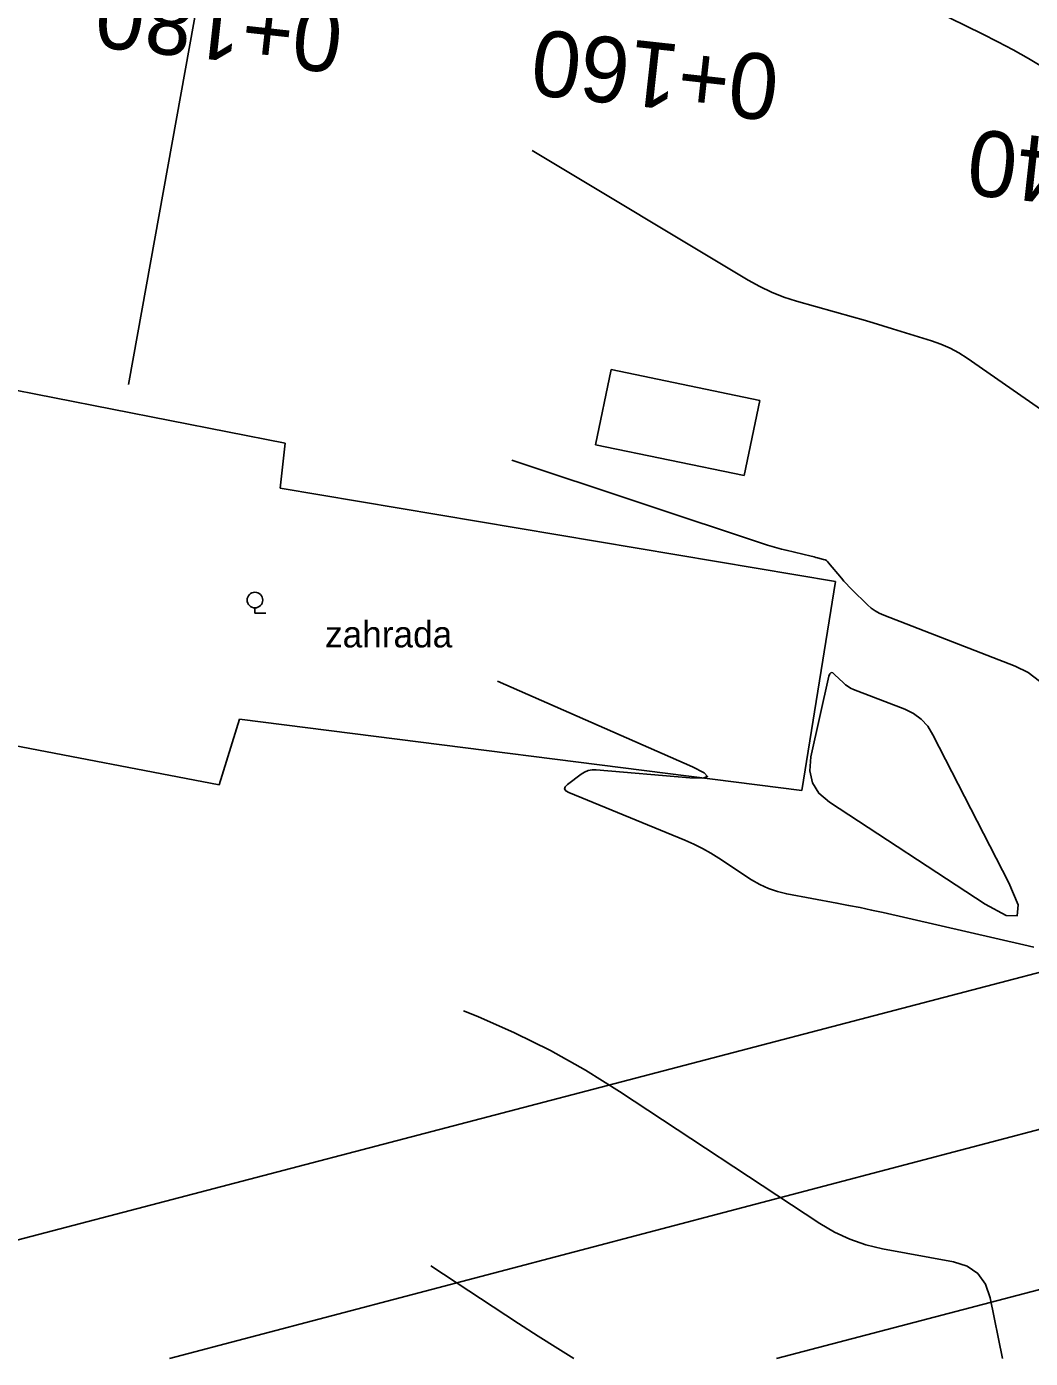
# Model space of a CAD drawing. Extents: x -636600 to -628587, y -1090963 to -1085869.
# Drawn here: x -629207.9 to -629162.2, y -1089363.9 to -1089303.1 of the extents above; entities that cross this region are included whole.
import ezdxf

# ---------------------------------------------------------------- set-up
doc = ezdxf.new("R2010")
doc.units = 0
for name, color, linetype in [('07_OCH_P A POPISY TI', 7, 'Continuous'), ('15', 7, 'Continuous'), ('20', 7, 'Continuous'), ('34', 7, 'Continuous'), ('42', 7, 'Continuous'), ('43', 7, 'Continuous'), ('55', 7, 'Continuous'), ('Ex_Major Contours', 7, 'Continuous'), ('Ex_Minor Contours', 7, 'Continuous'), ('HEKTOMETRY20', 7, 'Continuous')]:
    doc.layers.add(name, color=color, linetype=linetype)

msp = doc.modelspace()

# ---------------------------------------------------------------- linework, layer by layer
at = {"layer": '07_OCH_P A POPISY TI'}
for points in [[(-629228.758, -1089363.897), (-629209.96, -1089358.909), (-629146.568, -1089342.305)], [(-629173.751, -1089363.897), (-629146.73, -1089356.82)]]:
    msp.add_lwpolyline(points, dxfattribs=at)
at = {"layer": '20'}
for p, q in [((-629181.285, -1089318.787), (-629181.998, -1089322.214)), ((-629181.285, -1089318.787), (-629174.505, -1089320.197)), ((-629174.505, -1089320.197), (-629175.218, -1089323.624)), ((-629181.998, -1089322.214), (-629175.218, -1089323.624))]:
    msp.add_line(p, q, dxfattribs=at)
at = {"layer": '34'}
msp.add_line((-629201.417, -1089363.897), (-629147.325, -1089349.647), dxfattribs=at)
at = {"layer": '42'}
for p, q in [((-629218.825, -1089317.677), (-629196.155, -1089322.147)), ((-629196.375, -1089324.197), (-629196.155, -1089322.147)), ((-629171.055, -1089328.457), (-629196.375, -1089324.197)), ((-629172.585, -1089337.987), (-629171.055, -1089328.457)), ((-629221.825, -1089333.387), (-629199.155, -1089337.737)), ((-629199.155, -1089337.737), (-629198.225, -1089334.737)), ((-629198.225, -1089334.737), (-629172.585, -1089337.987))]:
    msp.add_line(p, q, dxfattribs=at)
at = {"layer": '43'}
for p in [(-629197.527, -1089329.656), (-629197.027, -1089329.902)]:
    msp.add_line(p, (-629197.527, -1089329.902), dxfattribs=at)
msp.add_circle((-629197.527, -1089329.302), 0.354, dxfattribs=at)
at = {"layer": '55'}
msp.add_line((-629203.285, -1089319.467), (-629199.805, -1089300.157), dxfattribs=at)
at = {"layer": 'Ex_Major Contours'}
msp.add_lwpolyline([(-629186.473, -1089333), (-629177.572, -1089336.91), (-629177.045, -1089337.176), (-629176.891, -1089337.347), (-629177.108, -1089337.424), (-629177.698, -1089337.406), (-629181.972, -1089337.049), (-629182.158, -1089337.05), (-629182.334, -1089337.083), (-629182.501, -1089337.149), (-629182.659, -1089337.248), (-629183.269, -1089337.709), (-629183.381, -1089337.818), (-629183.41, -1089337.918), (-629183.357, -1089338.006), (-629183.221, -1089338.084), (-629177.926, -1089340.26), (-629177.521, -1089340.437), (-629177.127, -1089340.634), (-629176.742, -1089340.849), (-629176.368, -1089341.083), (-629174.89, -1089342.058), (-629174.512, -1089342.281), (-629174.118, -1089342.463), (-629173.707, -1089342.605), (-629173.28, -1089342.706), (-629170.988, -1089343.129), (-629170.461, -1089343.229), (-629169.936, -1089343.334), (-629169.412, -1089343.445), (-629168.889, -1089343.562), (-629162.468, -1089345.033), (-629162.011, -1089345.143)], dxfattribs=at)
msp.add_lwpolyline([(-629170.485, -1089333.251), (-629170.367, -1089333.319), (-629170.241, -1089333.375), (-629167.901, -1089334.282), (-629167.496, -1089334.481), (-629167.145, -1089334.741), (-629166.85, -1089335.062), (-629166.611, -1089335.445), (-629163.147, -1089342.2), (-629162.728, -1089343.208), (-629162.769, -1089343.706), (-629163.269, -1089343.694), (-629164.227, -1089343.172), (-629171.335, -1089338.523), (-629171.812, -1089338.116), (-629172.111, -1089337.637), (-629172.232, -1089337.085), (-629172.174, -1089336.461), (-629171.353, -1089332.768), (-629171.315, -1089332.662), (-629171.259, -1089332.613), (-629171.185, -1089332.623), (-629171.095, -1089332.691), (-629170.698, -1089333.08), (-629170.595, -1089333.172)], close=True, dxfattribs=at)
at = {"layer": 'Ex_Minor Contours'}
for points in [[(-629186.564, -1089292.578), (-629164.373, -1089303.469), (-629163.659, -1089303.829), (-629162.953, -1089304.205), (-629162.254, -1089304.595), (-629161.565, -1089305)], [(-629184.881, -1089308.784), (-629175.04, -1089314.707), (-629174.513, -1089315.001), (-629173.97, -1089315.257), (-629173.412, -1089315.477), (-629172.837, -1089315.66), (-629170.232, -1089316.394), (-629169.787, -1089316.521), (-629169.343, -1089316.651), (-629168.899, -1089316.784), (-629168.457, -1089316.92), (-629166.681, -1089317.472), (-629166.25, -1089317.624), (-629165.834, -1089317.807), (-629165.434, -1089318.023), (-629165.049, -1089318.27), (-629159.761, -1089321.953)], [(-629185.81, -1089322.917), (-629174.153, -1089326.79), (-629173.943, -1089326.857), (-629173.733, -1089326.919), (-629173.521, -1089326.976), (-629173.308, -1089327.029), (-629172.166, -1089327.299), (-629172.095, -1089327.316), (-629172.024, -1089327.334), (-629171.953, -1089327.352), (-629171.883, -1089327.371), (-629171.602, -1089327.447), (-629171.534, -1089327.471), (-629171.473, -1089327.504), (-629171.418, -1089327.546), (-629171.368, -1089327.598), (-629170.786, -1089328.299), (-629170.672, -1089328.433), (-629170.554, -1089328.564), (-629170.434, -1089328.692), (-629170.31, -1089328.817), (-629169.596, -1089329.517), (-629169.429, -1089329.665), (-629169.249, -1089329.794), (-629169.058, -1089329.904), (-629168.854, -1089329.995), (-629162.866, -1089332.317), (-629162.266, -1089332.611), (-629161.747, -1089332.996)], [(-629188.012, -1089348.039), (-629187.371, -1089348.302), (-629185.691, -1089349.04), (-629184.052, -1089349.856), (-629182.455, -1089350.75), (-629180.899, -1089351.723), (-629171.766, -1089357.744), (-629171.096, -1089358.14), (-629170.397, -1089358.464), (-629169.669, -1089358.714), (-629168.911, -1089358.893), (-629165.679, -1089359.489), (-629165.05, -1089359.689), (-629164.56, -1089360.032), (-629164.21, -1089360.516), (-629164.001, -1089361.142), (-629163.448, -1089363.897)], [(-629182.98, -1089363.897), (-629183.716, -1089363.453), (-629184.617, -1089362.889), (-629185.509, -1089362.312), (-629189.511, -1089359.673)]]:
    msp.add_lwpolyline(points, dxfattribs=at)

# ---------------------------------------------------------------- texts
at = {"layer": '15'}
msp.add_text('zahrada', height=1.2, dxfattribs=at).set_placement((-629194.331, -1089331.462))
at = {"layer": 'HEKTOMETRY20'}
for s, p in [('0+180', (-629193.402, -1089302.295)), ('0+160', (-629173.521, -1089304.474)), ('0+140', (-629153.64, -1089309.028))]:
    msp.add_text(s, height=3, rotation=173.74411, dxfattribs=at).set_placement(p)

doc.saveas('drawing.dxf')
